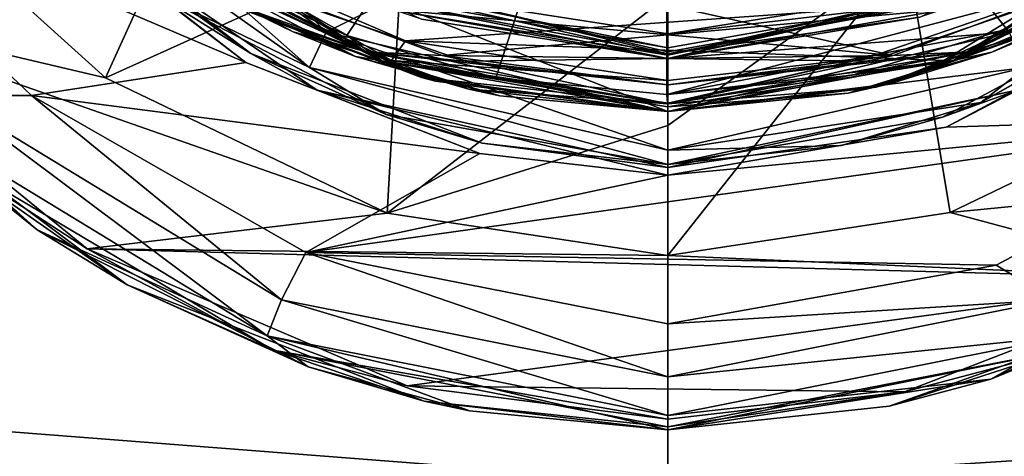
# Model space of a CAD drawing. Extents: x -252 to 252, y -10 to 987.
# Tile 513 of 656: x -116.1 to -106.83, y 883.75 to 887.86. Entities that reach past the tile are written whole.
import ezdxf

# ---------------------------------------------------------------- set-up
doc = ezdxf.new("R2010")
doc.units = 0
doc.header["$LTSCALE"] = 65.185185
for name, color, linetype in [('1759', 7, 'CONTINUOUS'), ('1760', 7, 'CONTINUOUS'), ('1761', 7, 'CONTINUOUS'), ('1762', 7, 'CONTINUOUS'), ('1763', 7, 'CONTINUOUS'), ('1764', 7, 'CONTINUOUS'), ('1765', 7, 'CONTINUOUS'), ('1779', 7, 'CONTINUOUS'), ('1780', 7, 'CONTINUOUS'), ('1781', 7, 'CONTINUOUS'), ('1782', 7, 'CONTINUOUS'), ('2634', 7, 'CONTINUOUS'), ('2635', 7, 'CONTINUOUS'), ('2640', 7, 'CONTINUOUS'), ('2641', 7, 'CONTINUOUS'), ('2643', 7, 'CONTINUOUS'), ('2644', 7, 'CONTINUOUS'), ('28', 7, 'CONTINUOUS'), ('29', 7, 'CONTINUOUS'), ('30', 7, 'CONTINUOUS'), ('31', 7, 'CONTINUOUS'), ('3719', 7, 'CONTINUOUS'), ('3721', 7, 'CONTINUOUS'), ('3722', 7, 'CONTINUOUS'), ('3723', 7, 'CONTINUOUS'), ('3737', 7, 'CONTINUOUS'), ('3742', 7, 'CONTINUOUS'), ('3751', 7, 'CONTINUOUS'), ('3752', 7, 'CONTINUOUS'), ('3927', 7, 'CONTINUOUS'), ('430', 7, 'CONTINUOUS'), ('431', 7, 'CONTINUOUS'), ('432', 7, 'CONTINUOUS'), ('448', 7, 'CONTINUOUS'), ('482', 7, 'CONTINUOUS'), ('49', 7, 'CONTINUOUS'), ('491', 7, 'CONTINUOUS'), ('50', 7, 'CONTINUOUS'), ('51', 7, 'CONTINUOUS'), ('52', 7, 'CONTINUOUS'), ('639', 7, 'CONTINUOUS'), ('640', 7, 'CONTINUOUS')]:
    doc.layers.add(name, color=color, linetype=linetype)

msp = doc.modelspace()

# ---------------------------------------------------------------- linework, layer by layer
at = {"layer": '1759', "color": 7, "linetype": 'CONTINUOUS'}
for points in [[(-115.2929, 887.3154, -68.5), (-118.3103, 888.0253, -68.5), (-117.8925, 889.6658, -68.5), (-115.2929, 887.3154, -68.5)], [(-112.6406, 886.0412, -68.5), (-118.3103, 888.0253, -68.5), (-115.2929, 887.3154, -68.5), (-112.6406, 886.0412, -68.5)], [(-115.4654, 885.7038, -68.5), (-118.3103, 888.0253, -68.5), (-112.6406, 886.0412, -68.5), (-115.4654, 885.7038, -68.5)], [(-104.7044, 887.3172, -68.5), (-103.4696, 886.4291, -68.5), (-107.3418, 886.0465, -68.5), (-104.7044, 887.3172, -68.5)], [(-103.4696, 886.4291, -68.5), (-105.0155, 885.4234, -68.5), (-107.3418, 886.0465, -68.5), (-103.4696, 886.4291, -68.5)], [(-110, 885.6417, -68.5), (-115.4654, 885.7038, -68.5), (-112.6406, 886.0412, -68.5), (-110, 885.6417, -68.5)], [(-107.3418, 886.0465, -68.5), (-105.0155, 885.4234, -68.5), (-110, 885.6417, -68.5), (-107.3418, 886.0465, -68.5)], [(-105.0155, 885.4234, -68.5), (-115.4654, 885.7038, -68.5), (-110, 885.6417, -68.5), (-105.0155, 885.4234, -68.5)], [(-115.4654, 885.7038, -68.5), (-105.0155, 885.4234, -68.5), (-112.4524, 884.4133, -68.5), (-115.4654, 885.7038, -68.5)], [(-105.0155, 885.4234, -68.5), (-107.7716, 884.3584, -68.5), (-112.4524, 884.4133, -68.5), (-105.0155, 885.4234, -68.5)], [(-107.7716, 884.3584, -68.5), (-110, 884.1, -68.5), (-112.4524, 884.4133, -68.5), (-107.7716, 884.3584, -68.5)]]:
    msp.add_3dface(points, dxfattribs=at)
at = {"layer": '1760', "color": 7, "linetype": 'CONTINUOUS'}
for points in [[(-116.4837, 889.388, -15.5), (-118.2271, 889.2776, -15.5), (-113.9709, 887.46, -15.5), (-116.4837, 889.388, -15.5)], [(-118.2271, 889.2776, -15.5), (-115.9903, 887.149, -15.5), (-113.9709, 887.46, -15.5), (-118.2271, 889.2776, -15.5)], [(-107.3792, 886.8527, -15.5), (-104.2824, 886.9482, -15.5), (-104.9139, 888.175, -15.5), (-107.3792, 886.8527, -15.5)], [(-113.9709, 887.46, -15.5), (-115.9903, 887.149, -15.5), (-111.7686, 886.605, -15.5), (-113.9709, 887.46, -15.5)], [(-115.9903, 887.149, -15.5), (-113.4067, 885.6707, -15.5), (-111.7686, 886.605, -15.5), (-115.9903, 887.149, -15.5)], [(-113.4067, 885.6707, -15.5), (-104.2824, 886.9482, -15.5), (-110, 886.4, -15.5), (-113.4067, 885.6707, -15.5)], [(-106.9073, 885.5514, -15.5), (-104.2824, 886.9482, -15.5), (-113.4067, 885.6707, -15.5), (-106.9073, 885.5514, -15.5)], [(-110, 886.4, -15.5), (-104.2824, 886.9482, -15.5), (-107.3792, 886.8527, -15.5), (-110, 886.4, -15.5)], [(-111.7686, 886.605, -15.5), (-113.4067, 885.6707, -15.5), (-110, 886.4, -15.5), (-111.7686, 886.605, -15.5)], [(-110, 885, -15.5), (-106.9073, 885.5514, -15.5), (-113.4067, 885.6707, -15.5), (-110, 885, -15.5)]]:
    msp.add_3dface(points, dxfattribs=at)
at = {"layer": '1761', "color": 7, "linetype": 'CONTINUOUS'}
for points in [[(-106.9591, 884.4781, -16.5), (-105.3684, 885.1263, -68.4), (-104.3732, 885.6848, -16.5), (-106.9591, 884.4781, -16.5)], [(-107.9159, 884.2232, -68.4), (-105.3684, 885.1263, -68.4), (-106.9591, 884.4781, -16.5), (-107.9159, 884.2232, -68.4)], [(-110, 884, -16.5), (-107.9159, 884.2232, -68.4), (-106.9591, 884.4781, -16.5), (-110, 884, -16.5)], [(-110, 884, -68.4), (-107.9159, 884.2232, -68.4), (-110, 884, -16.5), (-110, 884, -68.4)]]:
    msp.add_3dface(points, dxfattribs=at)
at = {"layer": '1762', "color": 7, "linetype": 'CONTINUOUS'}
for points in [[(-118.1293, 887.6967, -16.5), (-117.8914, 887.463, -68.4), (-115.9347, 885.8833, -16.5), (-118.1293, 887.6967, -16.5)], [(-117.8914, 887.463, -68.4), (-115.0875, 885.3668, -68.4), (-115.9347, 885.8833, -16.5), (-117.8914, 887.463, -68.4)], [(-115.9347, 885.8833, -16.5), (-115.0875, 885.3668, -68.4), (-113.3843, 884.5938, -16.5), (-115.9347, 885.8833, -16.5)], [(-115.0875, 885.3668, -68.4), (-112.2938, 884.2707, -68.4), (-113.3843, 884.5938, -16.5), (-115.0875, 885.3668, -68.4)], [(-113.3843, 884.5938, -16.5), (-112.2938, 884.2707, -68.4), (-111.8655, 884.1787, -16.5), (-113.3843, 884.5938, -16.5)], [(-112.2938, 884.2707, -68.4), (-110, 884, -68.4), (-111.8655, 884.1787, -16.5), (-112.2938, 884.2707, -68.4)], [(-110, 884, -68.4), (-110, 884, -16.5), (-111.8655, 884.1787, -16.5), (-110, 884, -68.4)]]:
    msp.add_3dface(points, dxfattribs=at)
at = {"layer": '1763', "color": 7, "linetype": 'CONTINUOUS'}
msp.add_3dface([(-110, 887.5, -64.5), (-107.1036, 888.1492, -64.5), (-112.6331, 888.0352, -64.5), (-110, 887.5, -64.5)], dxfattribs=at)
at = {"layer": '1764', "color": 7, "linetype": 'CONTINUOUS'}
for points in [[(-107.051, 887.0841, -63.5), (-104.9716, 888.2556, -15.6), (-104.878, 888.3252, -63.5), (-107.051, 887.0841, -63.5)], [(-107.414, 886.9475, -15.6), (-104.9716, 888.2556, -15.6), (-107.051, 887.0841, -63.5), (-107.414, 886.9475, -15.6)], [(-108.3624, 886.6781, -63.5), (-107.414, 886.9475, -15.6), (-107.051, 887.0841, -63.5), (-108.3624, 886.6781, -63.5)], [(-110, 886.5, -63.5), (-107.414, 886.9475, -15.6), (-108.3624, 886.6781, -63.5), (-110, 886.5, -63.5)], [(-110, 886.5, -15.6), (-107.414, 886.9475, -15.6), (-110, 886.5, -63.5), (-110, 886.5, -15.6)]]:
    msp.add_3dface(points, dxfattribs=at)
at = {"layer": '1765', "color": 7, "linetype": 'CONTINUOUS'}
for points in [[(-116.4118, 889.4567, -15.6), (-113.923, 887.5472, -15.6), (-114.8624, 888.136, -63.5), (-116.4118, 889.4567, -15.6)], [(-114.8624, 888.136, -63.5), (-113.923, 887.5472, -15.6), (-112.6506, 886.9704, -63.5), (-114.8624, 888.136, -63.5)], [(-113.923, 887.5472, -15.6), (-111.7457, 886.7025, -15.6), (-112.6506, 886.9704, -63.5), (-113.923, 887.5472, -15.6)], [(-111.7457, 886.7025, -15.6), (-110, 886.5, -15.6), (-112.6506, 886.9704, -63.5), (-111.7457, 886.7025, -15.6)], [(-110, 886.5, -15.6), (-110, 886.5, -63.5), (-112.6506, 886.9704, -63.5), (-110, 886.5, -15.6)]]:
    msp.add_3dface(points, dxfattribs=at)
at = {"layer": '1779', "color": 7, "linetype": 'CONTINUOUS'}
for points in [[(-104.2824, 886.9482, -15.5), (-106.9073, 885.5514, -15.5), (-106.3663, 885.2235, -15.634), (-104.2824, 886.9482, -15.5)], [(-106.9591, 884.4781, -16.5), (-104.3732, 885.6848, -16.5), (-106.2287, 884.884, -16.0005), (-106.9591, 884.4781, -16.5)], [(-106.9073, 885.5514, -15.5), (-110, 885, -15.5), (-106.3663, 885.2235, -15.634), (-106.9073, 885.5514, -15.5)], [(-106.3663, 885.2235, -15.634), (-110, 884.5, -15.634), (-106.2287, 884.884, -16.0005), (-106.3663, 885.2235, -15.634)], [(-110, 885, -15.5), (-110, 884.5, -15.634), (-106.3663, 885.2235, -15.634), (-110, 885, -15.5)], [(-110, 884.5, -15.634), (-110, 884.1337, -16.0005), (-106.2287, 884.884, -16.0005), (-110, 884.5, -15.634)], [(-110, 884.1337, -16.0005), (-106.9591, 884.4781, -16.5), (-106.2287, 884.884, -16.0005), (-110, 884.1337, -16.0005)], [(-110, 884, -16.5), (-106.9591, 884.4781, -16.5), (-110, 884.1337, -16.0005), (-110, 884, -16.5)]]:
    msp.add_3dface(points, dxfattribs=at)
at = {"layer": '1780', "color": 7, "linetype": 'CONTINUOUS'}
for points in [[(-115.9903, 887.149, -15.5), (-118.2271, 889.2776, -15.5), (-116.795, 887.1505, -15.634), (-115.9903, 887.149, -15.5)], [(-118.1293, 887.6967, -16.5), (-115.9347, 885.8833, -16.5), (-117.0297, 886.8693, -16.0005), (-118.1293, 887.6967, -16.5)], [(-113.7717, 884.8842, -16.0005), (-116.795, 887.1505, -15.634), (-117.0297, 886.8693, -16.0005), (-113.7717, 884.8842, -16.0005)], [(-113.6342, 885.2237, -15.634), (-116.795, 887.1505, -15.634), (-113.7717, 884.8842, -16.0005), (-113.6342, 885.2237, -15.634)], [(-113.6342, 885.2237, -15.634), (-115.9903, 887.149, -15.5), (-116.795, 887.1505, -15.634), (-113.6342, 885.2237, -15.634)], [(-113.4067, 885.6707, -15.5), (-115.9903, 887.149, -15.5), (-113.6342, 885.2237, -15.634), (-113.4067, 885.6707, -15.5)], [(-115.9347, 885.8833, -16.5), (-113.7717, 884.8842, -16.0005), (-117.0297, 886.8693, -16.0005), (-115.9347, 885.8833, -16.5)], [(-115.9347, 885.8833, -16.5), (-113.3843, 884.5938, -16.5), (-113.7717, 884.8842, -16.0005), (-115.9347, 885.8833, -16.5)], [(-110, 884.5, -15.634), (-113.4067, 885.6707, -15.5), (-113.6342, 885.2237, -15.634), (-110, 884.5, -15.634)], [(-110, 885, -15.5), (-113.4067, 885.6707, -15.5), (-110, 884.5, -15.634), (-110, 885, -15.5)], [(-110, 884.1337, -16.0005), (-113.6342, 885.2237, -15.634), (-113.7717, 884.8842, -16.0005), (-110, 884.1337, -16.0005)], [(-110, 884.5, -15.634), (-113.6342, 885.2237, -15.634), (-110, 884.1337, -16.0005), (-110, 884.5, -15.634)], [(-110, 884, -16.5), (-110, 884.1337, -16.0005), (-113.7717, 884.8842, -16.0005), (-110, 884, -16.5)], [(-111.8655, 884.1787, -16.5), (-110, 884, -16.5), (-113.7717, 884.8842, -16.0005), (-111.8655, 884.1787, -16.5)], [(-113.3843, 884.5938, -16.5), (-111.8655, 884.1787, -16.5), (-113.7717, 884.8842, -16.0005), (-113.3843, 884.5938, -16.5)]]:
    msp.add_3dface(points, dxfattribs=at)
at = {"layer": '1781', "color": 7, "linetype": 'CONTINUOUS'}
for points in [[(-113.3703, 887.4146, -63.9995), (-115.8999, 889.6529, -64.366), (-116.1557, 889.3907, -63.9995), (-113.3703, 887.4146, -63.9995)], [(-113.2135, 887.7456, -64.366), (-114.8351, 889.3708, -64.5), (-115.8999, 889.6529, -64.366), (-113.2135, 887.7456, -64.366)], [(-113.2135, 887.7456, -64.366), (-115.8999, 889.6529, -64.366), (-113.3703, 887.4146, -63.9995), (-113.2135, 887.7456, -64.366)], [(-114.8624, 888.136, -63.5), (-113.3703, 887.4146, -63.9995), (-116.1557, 889.3907, -63.9995), (-114.8624, 888.136, -63.5)], [(-112.6331, 888.0352, -64.5), (-114.8351, 889.3708, -64.5), (-113.2135, 887.7456, -64.366), (-112.6331, 888.0352, -64.5)], [(-114.8624, 888.136, -63.5), (-112.6506, 886.9704, -63.5), (-113.3703, 887.4146, -63.9995), (-114.8624, 888.136, -63.5)], [(-110, 887, -64.366), (-112.6331, 888.0352, -64.5), (-113.2135, 887.7456, -64.366), (-110, 887, -64.366)], [(-110, 887.5, -64.5), (-112.6331, 888.0352, -64.5), (-110, 887, -64.366), (-110, 887.5, -64.5)], [(-110, 886.6337, -63.9995), (-113.2135, 887.7456, -64.366), (-113.3703, 887.4146, -63.9995), (-110, 886.6337, -63.9995)], [(-110, 886.6337, -63.9995), (-110, 887, -64.366), (-113.2135, 887.7456, -64.366), (-110, 886.6337, -63.9995)], [(-112.6506, 886.9704, -63.5), (-110, 886.5, -63.5), (-113.3703, 887.4146, -63.9995), (-112.6506, 886.9704, -63.5)], [(-110, 886.5, -63.5), (-110, 886.6337, -63.9995), (-113.3703, 887.4146, -63.9995), (-110, 886.5, -63.5)]]:
    msp.add_3dface(points, dxfattribs=at)
at = {"layer": '1782', "color": 7, "linetype": 'CONTINUOUS'}
for points in [[(-104.9373, 889.5621, -64.5), (-107.1036, 888.1492, -64.5), (-106.7861, 887.7458, -64.366), (-104.9373, 889.5621, -64.5)], [(-107.051, 887.0841, -63.5), (-104.878, 888.3252, -63.5), (-106.6293, 887.4148, -63.9995), (-107.051, 887.0841, -63.5)], [(-107.1036, 888.1492, -64.5), (-110, 887.5, -64.5), (-106.7861, 887.7458, -64.366), (-107.1036, 888.1492, -64.5)], [(-106.7861, 887.7458, -64.366), (-110, 887, -64.366), (-106.6293, 887.4148, -63.9995), (-106.7861, 887.7458, -64.366)], [(-106.7861, 887.7458, -64.366), (-110, 887.5, -64.5), (-110, 887, -64.366), (-106.7861, 887.7458, -64.366)], [(-107.051, 887.0841, -63.5), (-106.6293, 887.4148, -63.9995), (-110, 886.6337, -63.9995), (-107.051, 887.0841, -63.5)], [(-106.6293, 887.4148, -63.9995), (-110, 887, -64.366), (-110, 886.6337, -63.9995), (-106.6293, 887.4148, -63.9995)], [(-108.3624, 886.6781, -63.5), (-107.051, 887.0841, -63.5), (-110, 886.6337, -63.9995), (-108.3624, 886.6781, -63.5)], [(-110, 886.5, -63.5), (-108.3624, 886.6781, -63.5), (-110, 886.6337, -63.9995), (-110, 886.5, -63.5)]]:
    msp.add_3dface(points, dxfattribs=at)
at = {"layer": '2634', "color": 7, "linetype": 'CONTINUOUS'}
for points in [[(-107.7716, 884.3584, -68.5), (-105.0155, 885.4234, -68.5), (-106.2856, 884.7489, -68.4707), (-107.7716, 884.3584, -68.5)], [(-105.3684, 885.1263, -68.4), (-107.9159, 884.2232, -68.4), (-106.2856, 884.7489, -68.4707), (-105.3684, 885.1263, -68.4)], [(-110, 884.0293, -68.4707), (-107.7716, 884.3584, -68.5), (-106.2856, 884.7489, -68.4707), (-110, 884.0293, -68.4707)], [(-110, 884, -68.4), (-110, 884.0293, -68.4707), (-106.2856, 884.7489, -68.4707), (-110, 884, -68.4)], [(-107.9159, 884.2232, -68.4), (-110, 884, -68.4), (-106.2856, 884.7489, -68.4707), (-107.9159, 884.2232, -68.4)], [(-110, 884.1, -68.5), (-107.7716, 884.3584, -68.5), (-110, 884.0293, -68.4707), (-110, 884.1, -68.5)]]:
    msp.add_3dface(points, dxfattribs=at)
at = {"layer": '2635', "color": 7, "linetype": 'CONTINUOUS'}
for points in [[(-118.3103, 888.0253, -68.5), (-115.4654, 885.7038, -68.5), (-116.9714, 886.6858, -68.4707), (-118.3103, 888.0253, -68.5)], [(-115.0875, 885.3668, -68.4), (-117.8914, 887.463, -68.4), (-116.9714, 886.6858, -68.4707), (-115.0875, 885.3668, -68.4)], [(-115.0875, 885.3668, -68.4), (-116.9714, 886.6858, -68.4707), (-113.7147, 884.749, -68.4707), (-115.0875, 885.3668, -68.4)], [(-116.9714, 886.6858, -68.4707), (-115.4654, 885.7038, -68.5), (-113.7147, 884.749, -68.4707), (-116.9714, 886.6858, -68.4707)], [(-115.4654, 885.7038, -68.5), (-112.4524, 884.4133, -68.5), (-113.7147, 884.749, -68.4707), (-115.4654, 885.7038, -68.5)], [(-112.2938, 884.2707, -68.4), (-115.0875, 885.3668, -68.4), (-113.7147, 884.749, -68.4707), (-112.2938, 884.2707, -68.4)], [(-112.4524, 884.4133, -68.5), (-110, 884.1, -68.5), (-113.7147, 884.749, -68.4707), (-112.4524, 884.4133, -68.5)], [(-113.7147, 884.749, -68.4707), (-110, 884.1, -68.5), (-110, 884.0293, -68.4707), (-113.7147, 884.749, -68.4707)], [(-112.2938, 884.2707, -68.4), (-113.7147, 884.749, -68.4707), (-110, 884.0293, -68.4707), (-112.2938, 884.2707, -68.4)], [(-110, 884, -68.4), (-112.2938, 884.2707, -68.4), (-110, 884.0293, -68.4707), (-110, 884, -68.4)]]:
    msp.add_3dface(points, dxfattribs=at)
at = {"layer": '2640', "color": 7, "linetype": 'CONTINUOUS'}
for points in [[(-116.4837, 889.388, -15.5), (-113.9709, 887.46, -15.5), (-116.1023, 889.114, -15.5293), (-116.4837, 889.388, -15.5)], [(-113.923, 887.5472, -15.6), (-116.4118, 889.4567, -15.6), (-116.1023, 889.114, -15.5293), (-113.923, 887.5472, -15.6)], [(-116.1023, 889.114, -15.5293), (-113.9709, 887.46, -15.5), (-113.2989, 887.2019, -15.5293), (-116.1023, 889.114, -15.5293)], [(-113.923, 887.5472, -15.6), (-116.1023, 889.114, -15.5293), (-113.2989, 887.2019, -15.5293), (-113.923, 887.5472, -15.6)], [(-111.7457, 886.7025, -15.6), (-113.923, 887.5472, -15.6), (-113.2989, 887.2019, -15.5293), (-111.7457, 886.7025, -15.6)], [(-113.9709, 887.46, -15.5), (-111.7686, 886.605, -15.5), (-113.2989, 887.2019, -15.5293), (-113.9709, 887.46, -15.5)], [(-110, 886.4707, -15.5293), (-111.7457, 886.7025, -15.6), (-113.2989, 887.2019, -15.5293), (-110, 886.4707, -15.5293)], [(-110, 886.4, -15.5), (-110, 886.4707, -15.5293), (-113.2989, 887.2019, -15.5293), (-110, 886.4, -15.5)], [(-111.7686, 886.605, -15.5), (-110, 886.4, -15.5), (-113.2989, 887.2019, -15.5293), (-111.7686, 886.605, -15.5)], [(-110, 886.5, -15.6), (-111.7457, 886.7025, -15.6), (-110, 886.4707, -15.5293), (-110, 886.5, -15.6)]]:
    msp.add_3dface(points, dxfattribs=at)
at = {"layer": '2641', "color": 7, "linetype": 'CONTINUOUS'}
for points in [[(-104.9716, 888.2556, -15.6), (-107.414, 886.9475, -15.6), (-106.7002, 887.2023, -15.5293), (-104.9716, 888.2556, -15.6)], [(-107.3792, 886.8527, -15.5), (-104.9139, 888.175, -15.5), (-106.7002, 887.2023, -15.5293), (-107.3792, 886.8527, -15.5)], [(-110, 886.4707, -15.5293), (-107.3792, 886.8527, -15.5), (-106.7002, 887.2023, -15.5293), (-110, 886.4707, -15.5293)], [(-107.414, 886.9475, -15.6), (-110, 886.5, -15.6), (-106.7002, 887.2023, -15.5293), (-107.414, 886.9475, -15.6)], [(-110, 886.5, -15.6), (-110, 886.4707, -15.5293), (-106.7002, 887.2023, -15.5293), (-110, 886.5, -15.6)], [(-110, 886.4, -15.5), (-107.3792, 886.8527, -15.5), (-110, 886.4707, -15.5293), (-110, 886.4, -15.5)]]:
    msp.add_3dface(points, dxfattribs=at)
at = {"layer": '2643', "color": 7, "linetype": 'CONTINUOUS'}
for points in [[(-105.9365, 889.4398, -68.4), (-104.7044, 887.3172, -68.5), (-107.747, 888.4912, -68.4), (-105.9365, 889.4398, -68.4)], [(-110, 885.6417, -68.5), (-110, 886.8664, -68.475), (-107.747, 888.4912, -68.4), (-110, 885.6417, -68.5)], [(-107.3418, 886.0465, -68.5), (-110, 885.6417, -68.5), (-107.747, 888.4912, -68.4), (-107.3418, 886.0465, -68.5)], [(-110, 886.8664, -68.475), (-110, 888.0891, -68.4), (-107.747, 888.4912, -68.4), (-110, 886.8664, -68.475)], [(-104.7044, 887.3172, -68.5), (-107.3418, 886.0465, -68.5), (-107.747, 888.4912, -68.4), (-104.7044, 887.3172, -68.5)]]:
    msp.add_3dface(points, dxfattribs=at)
at = {"layer": '2644', "color": 7, "linetype": 'CONTINUOUS'}
for points in [[(-115.2929, 887.3154, -68.5), (-117.8925, 889.6658, -68.5), (-114.2641, 889.5837, -68.4), (-115.2929, 887.3154, -68.5)], [(-112.495, 888.5838, -68.4), (-115.2929, 887.3154, -68.5), (-114.2641, 889.5837, -68.4), (-112.495, 888.5838, -68.4)], [(-112.6406, 886.0412, -68.5), (-115.2929, 887.3154, -68.5), (-112.495, 888.5838, -68.4), (-112.6406, 886.0412, -68.5)], [(-110, 888.0891, -68.4), (-112.6406, 886.0412, -68.5), (-112.495, 888.5838, -68.4), (-110, 888.0891, -68.4)], [(-110, 886.8664, -68.475), (-112.6406, 886.0412, -68.5), (-110, 888.0891, -68.4), (-110, 886.8664, -68.475)], [(-110, 885.6417, -68.5), (-112.6406, 886.0412, -68.5), (-110, 886.8664, -68.475), (-110, 885.6417, -68.5)]]:
    msp.add_3dface(points, dxfattribs=at)
at = {"layer": '28', "color": 7, "linetype": 'CONTINUOUS'}
for points in [[(-107.8775, 887.5262, 13.5), (-110, 888, 13.5), (-106.2017, 888.1521, 13.5), (-107.8775, 887.5262, 13.5)], [(-111.9049, 887.4724, 13.5), (-113.5898, 888.0537, 13.5), (-107.8775, 887.5262, 13.5), (-111.9049, 887.4724, 13.5)], [(-113.5898, 888.0537, 13.5), (-110, 888, 13.5), (-107.8775, 887.5262, 13.5), (-113.5898, 888.0537, 13.5)], [(-110, 887.25, 13.5), (-111.9049, 887.4724, 13.5), (-107.8775, 887.5262, 13.5), (-110, 887.25, 13.5)]]:
    msp.add_3dface(points, dxfattribs=at)
at = {"layer": '29', "color": 7, "linetype": 'CONTINUOUS'}
for points in [[(-106.9478, 887.56, 14.3467), (-106.259, 887.8479, 13.75), (-105.5955, 888.1865, 14.3647), (-106.9478, 887.56, 14.3467)], [(-107.9074, 887.2611, 13.75), (-106.259, 887.8479, 13.75), (-106.9478, 887.56, 14.3467), (-107.9074, 887.2611, 13.75)], [(-108.3023, 887.1714, 14.3347), (-107.9074, 887.2611, 13.75), (-106.9478, 887.56, 14.3467), (-108.3023, 887.1714, 14.3347)], [(-110, 887, 14.3292), (-107.9074, 887.2611, 13.75), (-108.3023, 887.1714, 14.3347), (-110, 887, 14.3292)], [(-110, 887, 13.75), (-107.9074, 887.2611, 13.75), (-110, 887, 14.3292), (-110, 887, 13.75)]]:
    msp.add_3dface(points, dxfattribs=at)
at = {"layer": '30', "color": 7, "linetype": 'CONTINUOUS'}
for points in [[(-115.0621, 888.5849, 13.75), (-113.5245, 887.7506, 13.75), (-114.3336, 888.1474, 14.3636), (-115.0621, 888.5849, 13.75)], [(-114.3336, 888.1474, 14.3636), (-113.5245, 887.7506, 13.75), (-112.938, 887.5183, 14.3454), (-114.3336, 888.1474, 14.3636)], [(-113.5245, 887.7506, 13.75), (-111.8729, 887.2088, 13.75), (-112.938, 887.5183, 14.3454), (-113.5245, 887.7506, 13.75)], [(-112.938, 887.5183, 14.3454), (-111.8729, 887.2088, 13.75), (-111.5794, 887.1483, 14.334), (-112.938, 887.5183, 14.3454)], [(-111.8729, 887.2088, 13.75), (-110, 887, 13.75), (-111.5794, 887.1483, 14.334), (-111.8729, 887.2088, 13.75)], [(-110, 887, 13.75), (-110, 887, 14.3292), (-111.5794, 887.1483, 14.334), (-110, 887, 13.75)]]:
    msp.add_3dface(points, dxfattribs=at)
at = {"layer": '31', "color": 7, "linetype": 'CONTINUOUS'}
for points in [[(-113.02, 887.7161, 14.5792), (-110.0084, 892.2514, 16.2363), (-114.3111, 888.3126, 14.5959), (-113.02, 887.7161, 14.5792)], [(-111.6171, 887.3174, 14.5672), (-110.0084, 892.2514, 16.2363), (-113.02, 887.7161, 14.5792), (-111.6171, 887.3174, 14.5672)], [(-110.009, 887.1596, 14.5623), (-110.0084, 892.2514, 16.2363), (-111.6171, 887.3174, 14.5672), (-110.009, 887.1596, 14.5623)], [(-110.009, 887.1596, 14.5623), (-105.7065, 888.303, 14.5957), (-110.0084, 892.2514, 16.2363), (-110.009, 887.1596, 14.5623)], [(-106.8756, 887.7559, 14.5804), (-105.7065, 888.303, 14.5957), (-110.009, 887.1596, 14.5623), (-106.8756, 887.7559, 14.5804)], [(-108.2631, 887.3417, 14.568), (-106.8756, 887.7559, 14.5804), (-110.009, 887.1596, 14.5623), (-108.2631, 887.3417, 14.568)], [(-110, 887.1595, 14.5623), (-108.2631, 887.3417, 14.568), (-110.009, 887.1596, 14.5623), (-110, 887.1595, 14.5623)]]:
    msp.add_3dface(points, dxfattribs=at)
at = {"layer": '3719', "color": 7, "linetype": 'CONTINUOUS'}
for points in [[(-113.7986, 888.1523, 13.5), (-112.1223, 887.5262, 13.5), (-106.4097, 888.0539, 13.5), (-113.7986, 888.1523, 13.5)], [(-106.4097, 888.0539, 13.5), (-112.1223, 887.5262, 13.5), (-108.0951, 887.4724, 13.5), (-106.4097, 888.0539, 13.5)], [(-112.1223, 887.5262, 13.5), (-110, 887.25, 13.5), (-108.0951, 887.4724, 13.5), (-112.1223, 887.5262, 13.5)]]:
    msp.add_3dface(points, dxfattribs=at)
at = {"layer": '3721', "color": 7, "linetype": 'CONTINUOUS'}
for points in [[(-106.3056, 887.8265, 13.25), (-108.0378, 887.2293, 13.25), (-108.0172, 887.2342, 10.9673), (-106.3056, 887.8265, 13.25)], [(-106.2315, 887.8608, 10.666), (-106.3056, 887.8265, 13.25), (-108.0172, 887.2342, 10.9673), (-106.2315, 887.8608, 10.666)], [(-108.0172, 887.2342, 10.9673), (-110, 887, 13.25), (-110, 887, 11.0712), (-108.0172, 887.2342, 10.9673)], [(-108.0378, 887.2293, 13.25), (-110, 887, 13.25), (-108.0172, 887.2342, 10.9673), (-108.0378, 887.2293, 13.25)]]:
    msp.add_3dface(points, dxfattribs=at)
at = {"layer": '3722', "color": 7, "linetype": 'CONTINUOUS'}
for points in [[(-112.3169, 887.3206, 10.9279), (-113.9081, 887.9274, 13.25), (-114.0622, 888.0042, 10.5923), (-112.3169, 887.3206, 10.9279)], [(-112.1859, 887.2851, 13.25), (-113.9081, 887.9274, 13.25), (-112.3169, 887.3206, 10.9279), (-112.1859, 887.2851, 13.25)], [(-110, 887, 11.0712), (-112.1859, 887.2851, 13.25), (-112.3169, 887.3206, 10.9279), (-110, 887, 11.0712)], [(-110, 887, 11.0712), (-110, 887, 13.25), (-112.1859, 887.2851, 13.25), (-110, 887, 11.0712)]]:
    msp.add_3dface(points, dxfattribs=at)
at = {"layer": '3723', "color": 7, "linetype": 'CONTINUOUS'}
for points in [[(-114.3248, 888.4677, 10.009), (-106.3986, 888.0981, 10.2143), (-112.4675, 887.6651, 10.4379), (-114.3248, 888.4677, 10.009)], [(-106.3986, 888.0981, 10.2143), (-108.1087, 887.5093, 10.514), (-112.4675, 887.6651, 10.4379), (-106.3986, 888.0981, 10.2143)], [(-108.1087, 887.5093, 10.514), (-110, 887.2903, 10.6173), (-112.4675, 887.6651, 10.4379), (-108.1087, 887.5093, 10.514)]]:
    msp.add_3dface(points, dxfattribs=at)
at = {"layer": '3737', "color": 7, "linetype": 'CONTINUOUS'}
for points in [[(-114.3248, 888.4677, 10.009), (-112.6006, 887.4793, 10.6256), (-114.9205, 888.5749, 10.0476), (-114.3248, 888.4677, 10.009)], [(-112.6006, 887.4793, 10.6256), (-114.0622, 888.0042, 10.5923), (-114.9205, 888.5749, 10.0476), (-112.6006, 887.4793, 10.6256)], [(-114.3248, 888.4677, 10.009), (-112.4675, 887.6651, 10.4379), (-112.6006, 887.4793, 10.6256), (-114.3248, 888.4677, 10.009)], [(-112.3169, 887.3206, 10.9279), (-114.0622, 888.0042, 10.5923), (-112.6006, 887.4793, 10.6256), (-112.3169, 887.3206, 10.9279)], [(-112.4675, 887.6651, 10.4379), (-110, 887.2903, 10.6173), (-112.6006, 887.4793, 10.6256), (-112.4675, 887.6651, 10.4379)], [(-112.6006, 887.4793, 10.6256), (-110, 887.2903, 10.6173), (-110, 887.0788, 10.8018), (-112.6006, 887.4793, 10.6256)], [(-110, 887.0724, 10.8121), (-112.6006, 887.4793, 10.6256), (-110, 887.0788, 10.8018), (-110, 887.0724, 10.8121)], [(-110, 887.0724, 10.8121), (-112.3169, 887.3206, 10.9279), (-112.6006, 887.4793, 10.6256), (-110, 887.0724, 10.8121)], [(-110, 887, 11.0712), (-112.3169, 887.3206, 10.9279), (-110, 887.0724, 10.8121), (-110, 887, 11.0712)]]:
    msp.add_3dface(points, dxfattribs=at)
at = {"layer": '3742', "color": 7, "linetype": 'CONTINUOUS'}
for points in [[(-105.0798, 888.5748, 10.0477), (-106.2315, 887.8608, 10.666), (-107.3998, 887.4792, 10.6257), (-105.0798, 888.5748, 10.0477)], [(-106.3986, 888.0981, 10.2143), (-105.0798, 888.5748, 10.0477), (-107.3998, 887.4792, 10.6257), (-106.3986, 888.0981, 10.2143)], [(-108.1087, 887.5093, 10.514), (-106.3986, 888.0981, 10.2143), (-107.3998, 887.4792, 10.6257), (-108.1087, 887.5093, 10.514)], [(-106.2315, 887.8608, 10.666), (-108.0172, 887.2342, 10.9673), (-107.3998, 887.4792, 10.6257), (-106.2315, 887.8608, 10.666)], [(-110, 887.2903, 10.6173), (-108.1087, 887.5093, 10.514), (-110, 887.0788, 10.8018), (-110, 887.2903, 10.6173)], [(-108.1087, 887.5093, 10.514), (-110, 887.0724, 10.8121), (-110, 887.0788, 10.8018), (-108.1087, 887.5093, 10.514)], [(-110, 887.0724, 10.8121), (-108.1087, 887.5093, 10.514), (-107.3998, 887.4792, 10.6257), (-110, 887.0724, 10.8121)], [(-110, 887, 11.0712), (-110, 887.0724, 10.8121), (-107.3998, 887.4792, 10.6257), (-110, 887, 11.0712)], [(-108.0172, 887.2342, 10.9673), (-110, 887, 11.0712), (-107.3998, 887.4792, 10.6257), (-108.0172, 887.2342, 10.9673)]]:
    msp.add_3dface(points, dxfattribs=at)
at = {"layer": '3751', "color": 7, "linetype": 'CONTINUOUS'}
for points in [[(-112.8373, 887.5604, 13.4268), (-113.7986, 888.1523, 13.5), (-115.3862, 888.8954, 13.4268), (-112.8373, 887.5604, 13.4268)], [(-113.9081, 887.9274, 13.25), (-112.8373, 887.5604, 13.4268), (-115.3862, 888.8954, 13.4268), (-113.9081, 887.9274, 13.25)], [(-112.1223, 887.5262, 13.5), (-113.7986, 888.1523, 13.5), (-112.8373, 887.5604, 13.4268), (-112.1223, 887.5262, 13.5)], [(-113.9081, 887.9274, 13.25), (-112.1859, 887.2851, 13.25), (-112.8373, 887.5604, 13.4268), (-113.9081, 887.9274, 13.25)], [(-110, 887, 13.25), (-110, 887.0732, 13.4268), (-112.8373, 887.5604, 13.4268), (-110, 887, 13.25)], [(-112.1859, 887.2851, 13.25), (-110, 887, 13.25), (-112.8373, 887.5604, 13.4268), (-112.1859, 887.2851, 13.25)], [(-110, 887.0732, 13.4268), (-112.1223, 887.5262, 13.5), (-112.8373, 887.5604, 13.4268), (-110, 887.0732, 13.4268)], [(-110, 887.25, 13.5), (-112.1223, 887.5262, 13.5), (-110, 887.0732, 13.4268), (-110, 887.25, 13.5)]]:
    msp.add_3dface(points, dxfattribs=at)
at = {"layer": '3752', "color": 7, "linetype": 'CONTINUOUS'}
for points in [[(-104.7093, 888.7388, 13.25), (-104.6141, 888.8952, 13.4268), (-107.163, 887.5603, 13.4268), (-104.7093, 888.7388, 13.25)], [(-104.6141, 888.8952, 13.4268), (-106.4097, 888.0539, 13.5), (-107.163, 887.5603, 13.4268), (-104.6141, 888.8952, 13.4268)], [(-106.3056, 887.8265, 13.25), (-104.7093, 888.7388, 13.25), (-107.163, 887.5603, 13.4268), (-106.3056, 887.8265, 13.25)], [(-106.4097, 888.0539, 13.5), (-108.0951, 887.4724, 13.5), (-107.163, 887.5603, 13.4268), (-106.4097, 888.0539, 13.5)], [(-108.0378, 887.2293, 13.25), (-106.3056, 887.8265, 13.25), (-107.163, 887.5603, 13.4268), (-108.0378, 887.2293, 13.25)], [(-108.0378, 887.2293, 13.25), (-107.163, 887.5603, 13.4268), (-110, 887.0732, 13.4268), (-108.0378, 887.2293, 13.25)], [(-107.163, 887.5603, 13.4268), (-110, 887.25, 13.5), (-110, 887.0732, 13.4268), (-107.163, 887.5603, 13.4268)], [(-108.0951, 887.4724, 13.5), (-110, 887.25, 13.5), (-107.163, 887.5603, 13.4268), (-108.0951, 887.4724, 13.5)], [(-110, 887, 13.25), (-108.0378, 887.2293, 13.25), (-110, 887.0732, 13.4268), (-110, 887, 13.25)]]:
    msp.add_3dface(points, dxfattribs=at)
at = {"layer": '3927', "color": 7, "linetype": 'CONTINUOUS'}
for points in [[(-210, 883.5, -11), (-210, 891.2782, -7.7782), (-110, 883.5, -11), (-210, 883.5, -11)], [(-110, 883.5, -11), (-210, 891.2782, -7.7782), (-110, 889.9656, -8.8992), (-110, 883.5, -11)], [(-210, 891.2782, 7.7782), (-210, 883.5, 11), (-110, 889.9656, 8.8992), (-210, 891.2782, 7.7782)], [(-110, 889.9656, 8.8992), (-210, 883.5, 11), (-110, 883.5, 11), (-110, 889.9656, 8.8992)], [(-110, 889.9656, 8.8992), (-110, 883.5, 11), (-9.9, 889.9656, 8.8992), (-110, 889.9656, 8.8992)], [(-9.9, 883.5, -11), (-110, 889.9656, -8.8992), (-9.9, 889.9656, -8.8992), (-9.9, 883.5, -11)], [(-110, 883.5, -11), (-110, 889.9656, -8.8992), (-9.9, 883.5, -11), (-110, 883.5, -11)], [(-110, 883.5, 11), (-9.9, 883.5, 11), (-9.9, 889.9656, 8.8992), (-110, 883.5, 11)]]:
    msp.add_3dface(points, dxfattribs=at)
at = {"layer": '430', "color": 7, "linetype": 'CONTINUOUS'}
msp.add_3dface([(-107.4631, 888.0489, -58), (-110, 887.6, -58), (-112.5296, 888.0463, -58), (-107.4631, 888.0489, -58)], dxfattribs=at)
at = {"layer": '431', "color": 7, "linetype": 'CONTINUOUS'}
for points in [[(-112.5628, 887.9527, -57.9), (-110, 887.5, -57.9), (-112.3164, 887.8689, -10.9206), (-112.5628, 887.9527, -57.9)], [(-112.3164, 887.8689, -10.9206), (-110, 887.5, -57.9), (-110, 887.5, -11.1432), (-112.3164, 887.8689, -10.9206)]]:
    msp.add_3dface(points, dxfattribs=at)
at = {"layer": '432', "color": 7, "linetype": 'CONTINUOUS'}
for points in [[(-110, 887.5, -11.1432), (-110, 887.5, -57.9), (-107.4297, 887.9553, -57.9), (-110, 887.5, -11.1432)], [(-110, 887.5, -11.1432), (-107.4297, 887.9553, -57.9), (-107.6251, 887.888, -10.9091), (-110, 887.5, -11.1432)]]:
    msp.add_3dface(points, dxfattribs=at)
at = {"layer": '448', "color": 7, "linetype": 'CONTINUOUS'}
msp.add_3dface([(-112.1629, 888.0708, -10.5026), (-110, 887.7321, -10.721), (-107.782, 888.0884, -10.4911), (-112.1629, 888.0708, -10.5026)], dxfattribs=at)
at = {"layer": '482', "color": 7, "linetype": 'CONTINUOUS'}
for points in [[(-107.782, 888.0884, -10.4911), (-110, 887.7321, -10.721), (-107.3101, 888.0501, -10.6179), (-107.782, 888.0884, -10.4911)], [(-110, 887.5429, -10.9406), (-107.3101, 888.0501, -10.6179), (-110, 887.5619, -10.9023), (-110, 887.5429, -10.9406)], [(-107.3101, 888.0501, -10.6179), (-110, 887.7321, -10.721), (-110, 887.5619, -10.9023), (-107.3101, 888.0501, -10.6179)], [(-110, 887.5429, -10.9406), (-107.6251, 887.888, -10.9091), (-107.3101, 888.0501, -10.6179), (-110, 887.5429, -10.9406)], [(-110, 887.5, -11.1432), (-107.6251, 887.888, -10.9091), (-110, 887.5429, -10.9406), (-110, 887.5, -11.1432)]]:
    msp.add_3dface(points, dxfattribs=at)
at = {"layer": '49', "color": 7, "linetype": 'CONTINUOUS'}
for points in [[(-115.0621, 888.5849, 13.75), (-115.3859, 888.8952, 13.5732), (-112.837, 887.5603, 13.5732), (-115.0621, 888.5849, 13.75)], [(-115.3859, 888.8952, 13.5732), (-113.5898, 888.0537, 13.5), (-112.837, 887.5603, 13.5732), (-115.3859, 888.8952, 13.5732)], [(-113.5245, 887.7506, 13.75), (-115.0621, 888.5849, 13.75), (-112.837, 887.5603, 13.5732), (-113.5245, 887.7506, 13.75)], [(-113.5898, 888.0537, 13.5), (-111.9049, 887.4724, 13.5), (-112.837, 887.5603, 13.5732), (-113.5898, 888.0537, 13.5)], [(-111.8729, 887.2088, 13.75), (-113.5245, 887.7506, 13.75), (-112.837, 887.5603, 13.5732), (-111.8729, 887.2088, 13.75)], [(-110, 887.0732, 13.5732), (-111.8729, 887.2088, 13.75), (-112.837, 887.5603, 13.5732), (-110, 887.0732, 13.5732)], [(-110, 887.25, 13.5), (-110, 887.0732, 13.5732), (-112.837, 887.5603, 13.5732), (-110, 887.25, 13.5)], [(-111.9049, 887.4724, 13.5), (-110, 887.25, 13.5), (-112.837, 887.5603, 13.5732), (-111.9049, 887.4724, 13.5)], [(-110, 887, 13.75), (-111.8729, 887.2088, 13.75), (-110, 887.0732, 13.5732), (-110, 887, 13.75)]]:
    msp.add_3dface(points, dxfattribs=at)
at = {"layer": '491', "color": 7, "linetype": 'CONTINUOUS'}
for points in [[(-110, 887.5429, -10.9406), (-112.1629, 888.0708, -10.5026), (-112.6896, 888.05, -10.618), (-110, 887.5429, -10.9406)], [(-110, 887.5, -11.1432), (-110, 887.5429, -10.9406), (-112.6896, 888.05, -10.618), (-110, 887.5, -11.1432)], [(-112.3164, 887.8689, -10.9206), (-110, 887.5, -11.1432), (-112.6896, 888.05, -10.618), (-112.3164, 887.8689, -10.9206)], [(-110, 887.7321, -10.721), (-112.1629, 888.0708, -10.5026), (-110, 887.5619, -10.9023), (-110, 887.7321, -10.721)], [(-112.1629, 888.0708, -10.5026), (-110, 887.5429, -10.9406), (-110, 887.5619, -10.9023), (-112.1629, 888.0708, -10.5026)]]:
    msp.add_3dface(points, dxfattribs=at)
at = {"layer": '50', "color": 7, "linetype": 'CONTINUOUS'}
for points in [[(-106.259, 887.8479, 13.75), (-107.1627, 887.5604, 13.5732), (-104.6138, 888.8954, 13.5732), (-106.259, 887.8479, 13.75)], [(-107.1627, 887.5604, 13.5732), (-106.2017, 888.1521, 13.5), (-104.6138, 888.8954, 13.5732), (-107.1627, 887.5604, 13.5732)], [(-107.8775, 887.5262, 13.5), (-106.2017, 888.1521, 13.5), (-107.1627, 887.5604, 13.5732), (-107.8775, 887.5262, 13.5)], [(-106.259, 887.8479, 13.75), (-107.9074, 887.2611, 13.75), (-107.1627, 887.5604, 13.5732), (-106.259, 887.8479, 13.75)], [(-107.9074, 887.2611, 13.75), (-110, 887, 13.75), (-107.1627, 887.5604, 13.5732), (-107.9074, 887.2611, 13.75)], [(-110, 887, 13.75), (-110, 887.0732, 13.5732), (-107.1627, 887.5604, 13.5732), (-110, 887, 13.75)], [(-110, 887.0732, 13.5732), (-107.8775, 887.5262, 13.5), (-107.1627, 887.5604, 13.5732), (-110, 887.0732, 13.5732)], [(-110, 887.25, 13.5), (-107.8775, 887.5262, 13.5), (-110, 887.0732, 13.5732), (-110, 887.25, 13.5)]]:
    msp.add_3dface(points, dxfattribs=at)
at = {"layer": '51', "color": 7, "linetype": 'CONTINUOUS'}
for points in [[(-115.1346, 888.6814, 14.5132), (-112.938, 887.5183, 14.3454), (-112.6902, 887.4785, 14.4828), (-115.1346, 888.6814, 14.5132)], [(-114.3336, 888.1474, 14.3636), (-112.938, 887.5183, 14.3454), (-115.1346, 888.6814, 14.5132), (-114.3336, 888.1474, 14.3636)], [(-114.4519, 888.3917, 14.5979), (-115.1346, 888.6814, 14.5132), (-112.6902, 887.4785, 14.4828), (-114.4519, 888.3917, 14.5979)], [(-114.3111, 888.3126, 14.5959), (-114.4519, 888.3917, 14.5979), (-112.6902, 887.4785, 14.4828), (-114.3111, 888.3126, 14.5959)], [(-113.02, 887.7161, 14.5792), (-114.3111, 888.3126, 14.5959), (-112.6902, 887.4785, 14.4828), (-113.02, 887.7161, 14.5792)], [(-111.6171, 887.3174, 14.5672), (-113.02, 887.7161, 14.5792), (-112.6902, 887.4785, 14.4828), (-111.6171, 887.3174, 14.5672)], [(-112.938, 887.5183, 14.3454), (-111.5794, 887.1483, 14.334), (-112.6902, 887.4785, 14.4828), (-112.938, 887.5183, 14.3454)], [(-111.5794, 887.1483, 14.334), (-110, 887, 14.3292), (-112.6902, 887.4785, 14.4828), (-111.5794, 887.1483, 14.334)], [(-110, 887, 14.3292), (-110, 887.0437, 14.4704), (-112.6902, 887.4785, 14.4828), (-110, 887, 14.3292)], [(-110, 887.0437, 14.4704), (-111.6171, 887.3174, 14.5672), (-112.6902, 887.4785, 14.4828), (-110, 887.0437, 14.4704)], [(-110.009, 887.1596, 14.5623), (-111.6171, 887.3174, 14.5672), (-110, 887.0437, 14.4704), (-110.009, 887.1596, 14.5623)], [(-110, 887.1595, 14.5623), (-110.009, 887.1596, 14.5623), (-110, 887.0437, 14.4704), (-110, 887.1595, 14.5623)]]:
    msp.add_3dface(points, dxfattribs=at)
at = {"layer": '52', "color": 7, "linetype": 'CONTINUOUS'}
for points in [[(-107.3096, 887.4786, 14.4828), (-105.5955, 888.1865, 14.3647), (-104.8653, 888.6814, 14.5132), (-107.3096, 887.4786, 14.4828)], [(-106.8756, 887.7559, 14.5804), (-107.3096, 887.4786, 14.4828), (-104.8653, 888.6814, 14.5132), (-106.8756, 887.7559, 14.5804)], [(-105.7065, 888.303, 14.5957), (-106.8756, 887.7559, 14.5804), (-104.8653, 888.6814, 14.5132), (-105.7065, 888.303, 14.5957)], [(-106.9478, 887.56, 14.3467), (-105.5955, 888.1865, 14.3647), (-107.3096, 887.4786, 14.4828), (-106.9478, 887.56, 14.3467)], [(-106.8756, 887.7559, 14.5804), (-108.2631, 887.3417, 14.568), (-107.3096, 887.4786, 14.4828), (-106.8756, 887.7559, 14.5804)], [(-108.3023, 887.1714, 14.3347), (-106.9478, 887.56, 14.3467), (-107.3096, 887.4786, 14.4828), (-108.3023, 887.1714, 14.3347)], [(-110, 887.0437, 14.4704), (-108.3023, 887.1714, 14.3347), (-107.3096, 887.4786, 14.4828), (-110, 887.0437, 14.4704)], [(-108.2631, 887.3417, 14.568), (-110, 887.1595, 14.5623), (-107.3096, 887.4786, 14.4828), (-108.2631, 887.3417, 14.568)], [(-110, 887.1595, 14.5623), (-110, 887.0437, 14.4704), (-107.3096, 887.4786, 14.4828), (-110, 887.1595, 14.5623)], [(-110, 887, 14.3292), (-108.3023, 887.1714, 14.3347), (-110, 887.0437, 14.4704), (-110, 887, 14.3292)]]:
    msp.add_3dface(points, dxfattribs=at)
at = {"layer": '639', "color": 7, "linetype": 'CONTINUOUS'}
for points in [[(-110, 887.5, -57.9), (-110, 887.5293, -57.9707), (-106.7558, 888.2633, -57.9707), (-110, 887.5, -57.9)], [(-107.4297, 887.9553, -57.9), (-110, 887.5, -57.9), (-106.7558, 888.2633, -57.9707), (-107.4297, 887.9553, -57.9)], [(-110, 887.5293, -57.9707), (-107.4631, 888.0489, -58), (-106.7558, 888.2633, -57.9707), (-110, 887.5293, -57.9707)], [(-110, 887.6, -58), (-107.4631, 888.0489, -58), (-110, 887.5293, -57.9707), (-110, 887.6, -58)]]:
    msp.add_3dface(points, dxfattribs=at)
at = {"layer": '640', "color": 7, "linetype": 'CONTINUOUS'}
for points in [[(-110, 887.5293, -57.9707), (-112.5628, 887.9527, -57.9), (-113.2442, 888.2633, -57.9707), (-110, 887.5293, -57.9707)], [(-110, 887.6, -58), (-110, 887.5293, -57.9707), (-113.2442, 888.2633, -57.9707), (-110, 887.6, -58)], [(-112.5296, 888.0463, -58), (-110, 887.6, -58), (-113.2442, 888.2633, -57.9707), (-112.5296, 888.0463, -58)], [(-110, 887.5, -57.9), (-112.5628, 887.9527, -57.9), (-110, 887.5293, -57.9707), (-110, 887.5, -57.9)]]:
    msp.add_3dface(points, dxfattribs=at)

doc.saveas('drawing.dxf')
